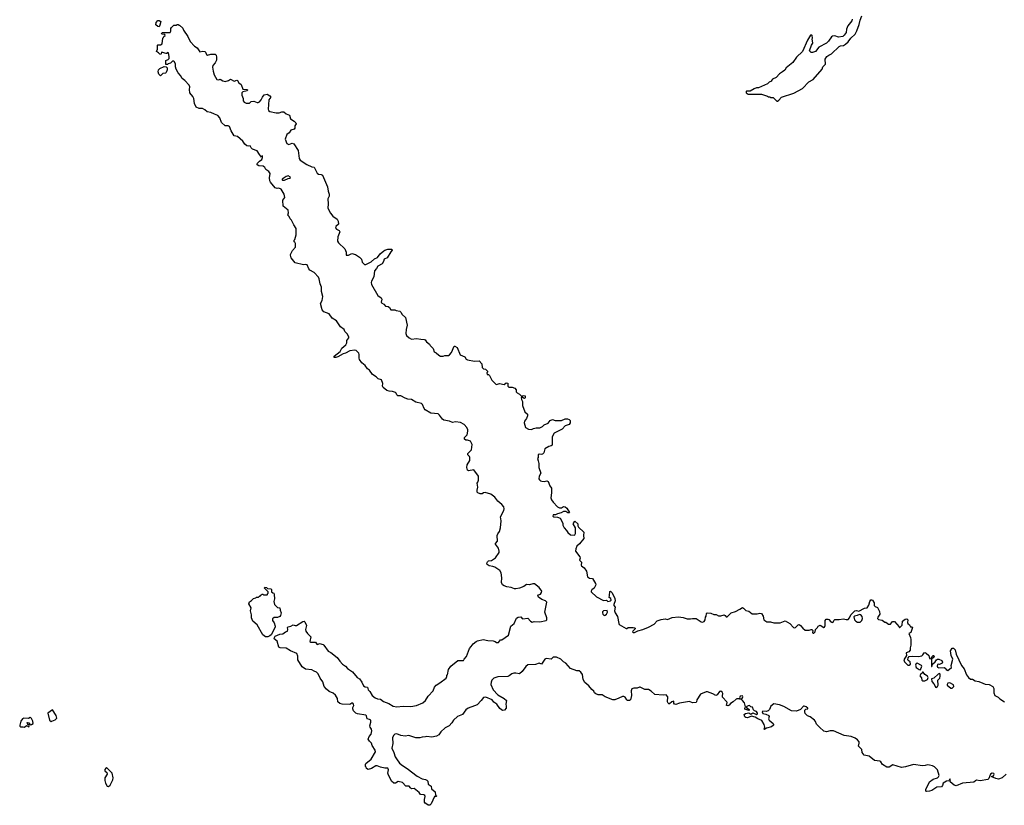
# Model space of a CAD drawing. Extents: x 1966327 to 2147849, y 395140 to 552178.
# Tile 280 of 316: x 2114317 to 2128360, y 412831 to 424030. Entities that reach past the tile are written whole.
import ezdxf

# ---------------------------------------------------------------- set-up
doc = ezdxf.new("R2010")
doc.units = 0

msp = doc.modelspace()

# ---------------------------------------------------------------- linework, layer by layer
at = {"layer": '0CON20XD'}
for points in [[(2116305, 423930), (2116285, 423932), (2116258, 423958), (2116265, 423990), (2116285, 424017), (2116306, 424016), (2116330, 424005), (2116317, 423953), (2116305, 423930)], [(2126191, 424035), (2126184, 424015), (2126129, 423941), (2126107, 423895), (2126103, 423845), (2126075, 423810), (2126055, 423791), (2125995, 423781), (2125945, 423798), (2125908, 423795), (2125893, 423785), (2125853, 423725), (2125824, 423696), (2125714, 423636), (2125665, 423578), (2125625, 423562), (2125603, 423563), (2125582, 423585), (2125608, 423665), (2125630, 423695), (2125618, 423755), (2125622, 423765), (2125620, 423805), (2125615, 423810), (2125595, 423808), (2125555, 423740), (2125483, 423577), (2125395, 423497), (2125342, 423418), (2125248, 423345), (2125229, 423311), (2125198, 423285), (2125152, 423258), (2125104, 423206), (2125055, 423182), (2125040, 423165), (2125038, 423152), (2125005, 423138), (2124984, 423116), (2124855, 423058), (2124825, 423057), (2124790, 423045), (2124737, 423013), (2124685, 423010), (2124680, 423005), (2124680, 422985), (2124705, 422970), (2124895, 422970), (2124982, 422942), (2124995, 422930), (2125015, 422930), (2125025, 422920), (2125065, 422920), (2125115, 422870), (2125125, 422870)], [(2125125, 422870), (2125146, 422884), (2125180, 422925), (2125356, 422984), (2125480, 423050), (2125574, 423146), (2125632, 423178), (2125763, 423325), (2125772, 423358), (2125808, 423395), (2125807, 423467), (2125827, 423505), (2125855, 423526), (2125897, 423545), (2126005, 423648), (2126025, 423658), (2126065, 423664), (2126095, 423679), (2126135, 423716), (2126172, 423768), (2126232, 423825), (2126258, 423872), (2126291, 423959), (2126305, 424025), (2126327, 424087)], [(2119569, 413291), (2119577, 413335), (2119565, 413360), (2119525, 413361), (2119464, 413374), (2119413, 413393), (2119395, 413392), (2119335, 413354), (2119285, 413340), (2119262, 413355), (2119260, 413375), (2119250, 413385), (2119248, 413415), (2119252, 413425), (2119329, 413491), (2119390, 413595), (2119388, 413615), (2119343, 413683), (2119334, 413715), (2119305, 413744), (2119289, 413775), (2119300, 413810), (2119330, 413845), (2119340, 413895), (2119336, 413915), (2119314, 413944), (2119309, 413965), (2119324, 414015), (2119323, 414043), (2119307, 414055), (2119271, 414065), (2119264, 414105), (2119255, 414118), (2119135, 414133), (2119113, 414145), (2119080, 414180), (2119068, 414205), (2119066, 414225), (2119081, 414255), (2119076, 414275), (2119066, 414285), (2119054, 414286), (2119025, 414270), (2118918, 414272), (2118885, 414283), (2118856, 414305), (2118849, 414355), (2118823, 414403), (2118789, 414429), (2118732, 414455), (2118694, 414485), (2118661, 414525), (2118642, 414592), (2118603, 414645), (2118575, 414705), (2118549, 414729), (2118515, 414741), (2118482, 414762), (2118395, 414773), (2118347, 414807), (2118282, 414905), (2118286, 414956), (2118271, 414995), (2118178, 415035), (2118115, 415071), (2118034, 415074), (2118014, 415084), (2117989, 415169), (2117947, 415205), (2117950, 415225), (2117960, 415240), (2118025, 415271), (2118070, 415275), (2118110, 415305), (2118138, 415312), (2118142, 415335), (2118138, 415365), (2118146, 415374), (2118185, 415384), (2118215, 415402), (2118245, 415392), (2118264, 415394), (2118355, 415451), (2118374, 415454), (2118385, 415446), (2118407, 415395), (2118394, 415336), (2118398, 415315), (2118420, 415280), (2118468, 415235), (2118457, 415165), (2118468, 415158), (2118535, 415156), (2118555, 415129), (2118565, 415124), (2118595, 415139), (2118644, 415124), (2118655, 415116), (2118717, 415027), (2118755, 415007), (2118845, 414940), (2118884, 414885), (2118922, 414845), (2118965, 414815), (2118991, 414781), (2119062, 414732), (2119132, 414655), (2119164, 414634), (2119196, 414585), (2119219, 414535), (2119245, 414519), (2119278, 414515), (2119289, 414479), (2119312, 414455), (2119345, 414394), (2119385, 414362), (2119419, 414349), (2119462, 414342), (2119505, 414312), (2119580, 414280), (2119642, 414242), (2119694, 414234), (2119785, 414245), (2119895, 414238), (2119977, 414253), (2120065, 414292), (2120106, 414325), (2120143, 414385), (2120215, 414465), (2120232, 414515), (2120255, 414544), (2120308, 414575), (2120400, 414645), (2120410, 414665), (2120410, 414685), (2120417, 414693), (2120433, 414767), (2120468, 414815), (2120565, 414896), (2120646, 414894), (2120656, 414915), (2120690, 414950), (2120733, 415065), (2120755, 415097), (2120785, 415133), (2120826, 415165), (2120846, 415176), (2120925, 415196), (2120995, 415178), (2121070, 415175), (2121096, 415166), (2121115, 415150), (2121145, 415150), (2121175, 415190), (2121195, 415190), (2121288, 415255), (2121324, 415386), (2121369, 415425), (2121403, 415497), (2121425, 415511), (2121465, 415516), (2121483, 415493), (2121495, 415487), (2121565, 415498), (2121604, 415455), (2121625, 415444), (2121655, 415450), (2121735, 415446), (2121825, 415467), (2121834, 415476), (2121836, 415505), (2121806, 415585), (2121833, 415725), (2121814, 415745), (2121763, 415763), (2121715, 415798), (2121705, 415815), (2121715, 415830), (2121745, 415843), (2121760, 415865), (2121764, 415885), (2121727, 415935), (2121657, 415987), (2121635, 415988), (2121586, 415974), (2121545, 415978), (2121505, 415948), (2121445, 415927), (2121395, 415918), (2121375, 415918), (2121325, 415935), (2121265, 415943), (2121225, 415958), (2121202, 415975), (2121188, 416005), (2121192, 416075), (2121183, 416145), (2121167, 416177), (2121095, 416225), (2121065, 416237), (2121015, 416245), (2120986, 416265), (2120979, 416285), (2120987, 416303), (2121005, 416314), (2121045, 416319), (2121105, 416359), (2121154, 416435), (2121157, 416455), (2121148, 416495), (2121104, 416555), (2121103, 416565), (2121132, 416595), (2121128, 416675), (2121138, 416702), (2121160, 416735), (2121175, 416785), (2121182, 416885), (2121173, 416945), (2121221, 417035), (2121225, 417055), (2121220, 417085), (2121195, 417121), (2121138, 417165), (2121095, 417225), (2121035, 417264), (2120955, 417289), (2120934, 417286), (2120915, 417272), (2120885, 417270), (2120853, 417283), (2120840, 417295), (2120840, 417325), (2120850, 417365), (2120840, 417425), (2120850, 417435), (2120862, 417468), (2120860, 417525), (2120795, 417612), (2120718, 417598), (2120705, 417610), (2120692, 417645), (2120698, 417685), (2120738, 417745), (2120737, 417787), (2120730, 417805), (2120710, 417825), (2120710, 417845), (2120762, 417898), (2120770, 417975), (2120745, 418020), (2120705, 418038), (2120678, 418038), (2120662, 418052), (2120660, 418075), (2120697, 418113), (2120710, 418165), (2120708, 418185), (2120692, 418215), (2120655, 418259), (2120604, 418286), (2120533, 418297), (2120489, 418289), (2120445, 418309), (2120365, 418320), (2120346, 418335), (2120305, 418394), (2120283, 418413), (2120181, 418421), (2120099, 418469), (2120086, 418486), (2120063, 418545), (2120049, 418559), (2119965, 418580), (2119905, 418617), (2119855, 418621), (2119813, 418633), (2119755, 418666), (2119710, 418670), (2119694, 418684), (2119685, 418708), (2119675, 418717), (2119635, 418730), (2119585, 418733), (2119554, 418744), (2119503, 418785), (2119493, 418807), (2119498, 418845), (2119476, 418896), (2119429, 418909), (2119400, 418940), (2119351, 418971), (2119305, 419032), (2119275, 419055), (2119245, 419100), (2119197, 419137), (2119163, 419185), (2119158, 419205), (2119160, 419255), (2119154, 419275), (2119115, 419312), (2119095, 419320), (2119025, 419308), (2118965, 419277), (2118931, 419269), (2118855, 419225), (2118825, 419213), (2118800, 419215), (2118800, 419235), (2118888, 419302), (2118913, 419347), (2118966, 419395), (2118983, 419425), (2118984, 419456), (2119010, 419495), (2119010, 419505), (2118992, 419545), (2118956, 419585), (2118944, 419615), (2118893, 419653), (2118837, 419737), (2118774, 419774), (2118731, 419835), (2118655, 419867), (2118633, 419893), (2118607, 419985), (2118630, 420025), (2118638, 420085), (2118619, 420155), (2118621, 420215), (2118601, 420265), (2118590, 420335), (2118580, 420360), (2118515, 420426), (2118455, 420458), (2118439, 420479), (2118415, 420534), (2118399, 420539), (2118364, 420536), (2118245, 420563), (2118189, 420635), (2118177, 420673), (2118180, 420685), (2118208, 420742), (2118250, 420785), (2118249, 420839), (2118239, 420859), (2118230, 420865), (2118230, 420885), (2118242, 420898), (2118261, 420965), (2118262, 421055), (2118226, 421105), (2118195, 421170), (2118173, 421193), (2118162, 421225), (2118143, 421243), (2118150, 421275), (2118146, 421316), (2118073, 421373), (2118072, 421455), (2118098, 421495), (2118091, 421541), (2118046, 421616), (2118015, 421628), (2117987, 421623), (2117962, 421632), (2117894, 421714), (2117884, 421735), (2117879, 421775), (2117890, 421835), (2117868, 421868), (2117825, 421892), (2117814, 421924), (2117790, 421940), (2117728, 421945), (2117712, 421955), (2117700, 421975), (2117735, 422014), (2117770, 422035), (2117780, 422065), (2117778, 422088), (2117770, 422085), (2117765, 422070), (2117735, 422106), (2117705, 422159), (2117636, 422186), (2117618, 422205), (2117605, 422232), (2117575, 422228), (2117555, 422234), (2117529, 422255), (2117499, 422299), (2117425, 422363), (2117375, 422376), (2117331, 422445), (2117309, 422505), (2117289, 422519), (2117245, 422519), (2117195, 422564), (2117173, 422633), (2117145, 422666), (2117093, 422683), (2117045, 422709), (2116990, 422715), (2116956, 422746), (2116924, 422764), (2116875, 422766), (2116835, 422783), (2116810, 422835), (2116802, 422905), (2116785, 422936), (2116742, 422985), (2116738, 423035), (2116744, 423075), (2116736, 423095), (2116673, 423165), (2116635, 423192), (2116612, 423232), (2116575, 423270), (2116548, 423325), (2116538, 423358), (2116538, 423395), (2116525, 423430), (2116517, 423437), (2116495, 423440), (2116468, 423412), (2116435, 423400), (2116425, 423390), (2116402, 423392), (2116402, 423448), (2116435, 423460), (2116448, 423475), (2116450, 423505), (2116438, 423558), (2116425, 423560), (2116415, 423550), (2116405, 423550), (2116355, 423560), (2116345, 423570), (2116330, 423535), (2116315, 423538), (2116298, 423558), (2116270, 423575), (2116282, 423608), (2116282, 423665), (2116288, 423672), (2116327, 423673), (2116350, 423685), (2116360, 423765), (2116370, 423775), (2116372, 423788), (2116390, 423805), (2116385, 423820), (2116342, 423822), (2116340, 423835), (2116352, 423848), (2116462, 423848), (2116472, 423868), (2116472, 423905), (2116481, 423919), (2116515, 423950), (2116555, 423950), (2116565, 423960), (2116575, 423960), (2116585, 423950), (2116595, 423950), (2116645, 423908), (2116652, 423882), (2116715, 423788), (2116749, 423719), (2116810, 423650), (2116847, 423627), (2116885, 423572), (2116927, 423583), (2116955, 423577), (2116967, 423565), (2116980, 423535)], [(2116980, 423535), (2116995, 423522), (2117045, 423538), (2117085, 423540), (2117105, 423537), (2117117, 423525), (2117126, 423495), (2117126, 423455), (2117106, 423415), (2117072, 423378), (2117067, 423355), (2117074, 423294), (2117090, 423245), (2117130, 423175), (2117155, 423172), (2117175, 423180), (2117216, 423156), (2117245, 423148), (2117295, 423161), (2117325, 423181), (2117374, 423154), (2117415, 423166), (2117424, 423164), (2117440, 423130), (2117476, 423105), (2117501, 423041), (2117555, 423037), (2117565, 423030), (2117560, 423015), (2117498, 423002), (2117484, 422986), (2117484, 422955), (2117506, 422905), (2117504, 422874), (2117520, 422855), (2117545, 422842), (2117575, 422838), (2117595, 422840), (2117618, 422862), (2117655, 422870), (2117705, 422850), (2117719, 422851), (2117735, 422858), (2117762, 422885), (2117780, 422925), (2117805, 422960), (2117845, 422968), (2117886, 422946), (2117898, 422925), (2117870, 422885), (2117860, 422755), (2117866, 422736), (2117882, 422722), (2117975, 422704), (2118016, 422704), (2118055, 422718), (2118085, 422718), (2118115, 422687), (2118165, 422670), (2118180, 422615), (2118230, 422585), (2118255, 422560), (2118258, 422545), (2118240, 422515), (2118242, 422485), (2118233, 422467), (2118185, 422453), (2118159, 422415), (2118126, 422394), (2118105, 422325), (2118125, 422266), (2118155, 422253), (2118202, 422272), (2118225, 422261), (2118289, 422165), (2118305, 422050), (2118319, 422025), (2118414, 421964), (2118484, 421934), (2118515, 421927), (2118560, 421840), (2118578, 421828), (2118615, 421824), (2118634, 421815), (2118707, 421645), (2118716, 421585), (2118732, 421545), (2118729, 421515), (2118713, 421475), (2118718, 421405), (2118711, 421345), (2118750, 421270), (2118785, 421231), (2118845, 421188), (2118860, 421160), (2118866, 421115), (2118828, 421082), (2118821, 421065), (2118834, 421045), (2118873, 421023), (2118884, 421005), (2118854, 420935), (2118850, 420875), (2118865, 420849), (2118954, 420764), (2118971, 420715), (2118972, 420675), (2119005, 420672), (2119055, 420697), (2119105, 420682), (2119163, 420643), (2119190, 420615), (2119199, 420575), (2119215, 420557), (2119235, 420542), (2119255, 420540), (2119330, 420580), (2119375, 420620), (2119418, 420642), (2119458, 420692), (2119508, 420735), (2119525, 420746), (2119565, 420757), (2119625, 420760), (2119630, 420745), (2119609, 420721), (2119559, 420635), (2119516, 420614), (2119507, 420585), (2119485, 420551), (2119425, 420517), (2119408, 420485), (2119375, 420450), (2119370, 420365), (2119335, 420302), (2119331, 420285), (2119336, 420256), (2119426, 420096), (2119474, 420064), (2119480, 420045), (2119474, 420005), (2119478, 419995), (2119512, 419975), (2119535, 419947), (2119572, 419942), (2119589, 419929), (2119610, 419895), (2119665, 419892), (2119684, 419884), (2119738, 419875), (2119755, 419862), (2119772, 419825), (2119817, 419785), (2119844, 419675), (2119829, 419615), (2119826, 419555), (2119835, 419530), (2119873, 419495), (2119905, 419478), (2119975, 419483), (2120036, 419476), (2120085, 419472), (2120100, 419465), (2120117, 419437), (2120160, 419405), (2120170, 419385), (2120212, 419345), (2120227, 419297), (2120255, 419283), (2120295, 419248), (2120320, 419235), (2120355, 419232), (2120378, 419242), (2120435, 419244), (2120449, 419251), (2120476, 419285), (2120512, 419375), (2120525, 419378), (2120557, 419355), (2120601, 419251), (2120665, 419222), (2120685, 419192), (2120705, 419180), (2120805, 419162), (2120868, 419168), (2120910, 419125), (2120915, 419070), (2120933, 419053), (2120958, 419048), (2120988, 419018), (2120990, 419005), (2120980, 418995), (2120982, 418972), (2121005, 418970), (2121018, 418958), (2121051, 418891), (2121108, 418835), (2121115, 418831), (2121162, 418842), (2121225, 418830), (2121255, 418852), (2121277, 418847), (2121280, 418805), (2121295, 418790), (2121342, 418792), (2121380, 418775), (2121400, 418755), (2121400, 418725), (2121411, 418711), (2121445, 418690), (2121472, 418662), (2121485, 418660), (2121498, 418672), (2121525, 418670), (2121525, 418640), (2121515, 418632), (2121503, 418633), (2121485, 418650), (2121470, 418645), (2121472, 418615), (2121490, 418585), (2121488, 418528), (2121521, 418441), (2121560, 418405), (2121560, 418385), (2121546, 418344), (2121517, 418305), (2121512, 418285), (2121532, 418215), (2121575, 418192), (2121615, 418188), (2121645, 418202), (2121685, 418212), (2121735, 418213), (2121775, 418233), (2121798, 418255), (2121852, 418278), (2121885, 418316), (2121915, 418332), (2121955, 418315), (2122044, 418316), (2122095, 418341), (2122132, 418342), (2122155, 418331), (2122167, 418315), (2122168, 418285), (2122155, 418261), (2122098, 418242), (2122055, 418193), (2121941, 418135), (2121912, 418085), (2121909, 417965), (2121895, 417955), (2121862, 417948), (2121809, 417911), (2121790, 417855), (2121775, 417837), (2121755, 417830), (2121725, 417836), (2121712, 417825), (2121712, 417788), (2121700, 417775), (2121711, 417741), (2121721, 417705), (2121721, 417645), (2121749, 417565), (2121728, 417525), (2121723, 417483), (2121729, 417469), (2121745, 417456), (2121765, 417450), (2121795, 417448), (2121835, 417458), (2121856, 417446), (2121877, 417385), (2121902, 417352), (2121902, 417285), (2121894, 417216), (2121903, 417185), (2121925, 417152), (2121985, 417088), (2122015, 417070), (2122045, 417071), (2122075, 417092), (2122096, 417086), (2122122, 417065), (2122158, 417005), (2122155, 417000), (2122135, 417000), (2122105, 417019), (2122075, 417021), (2122039, 417001), (2121985, 416985), (2121960, 416970), (2121925, 416970), (2121922, 416955), (2121935, 416944), (2121989, 416939), (2122024, 416925), (2122064, 416855), (2122062, 416825), (2122081, 416785), (2122118, 416748), (2122135, 416720), (2122175, 416688), (2122225, 416680), (2122236, 416685), (2122246, 416705), (2122246, 416786), (2122213, 416845), (2122235, 416882), (2122276, 416845), (2122279, 416815), (2122288, 416798), (2122362, 416725), (2122358, 416675), (2122361, 416635), (2122303, 416557), (2122265, 416525), (2122248, 416485), (2122245, 416455), (2122306, 416375), (2122309, 416355), (2122299, 416325), (2122328, 416295), (2122326, 416256), (2122331, 416245), (2122367, 416215), (2122400, 416170), (2122417, 416087), (2122445, 416067), (2122485, 416064), (2122530, 415995), (2122534, 415975), (2122512, 415928), (2122475, 415903), (2122466, 415885), (2122468, 415875), (2122542, 415802), (2122645, 415751), (2122685, 415756), (2122706, 415736), (2122745, 415744), (2122752, 415755), (2122747, 415777), (2122726, 415795), (2122727, 415823), (2122735, 415880), (2122745, 415882), (2122765, 415862), (2122807, 415777), (2122810, 415745), (2122789, 415695), (2122791, 415681), (2122810, 415655), (2122800, 415605), (2122809, 415575), (2122844, 415524), (2122860, 415425), (2122868, 415408), (2122965, 415352), (2122978, 415352), (2122995, 415368), (2123065, 415367), (2123085, 415361), (2123093, 415355), (2123093, 415345), (2123061, 415315), (2123059, 415305), (2123068, 415295), (2123085, 415296), (2123135, 415320), (2123205, 415338), (2123285, 415371), (2123364, 415415), (2123408, 415462), (2123465, 415482), (2123525, 415491), (2123555, 415482), (2123625, 415507), (2123715, 415519), (2123780, 415510), (2123835, 415489), (2123885, 415490), (2123915, 415496), (2123965, 415492), (2124035, 415446), (2124055, 415441), (2124078, 415452), (2124093, 415475), (2124098, 415512), (2124108, 415525), (2124114, 415566), (2124120, 415575), (2124175, 415568), (2124215, 415549), (2124249, 415549), (2124285, 415534), (2124315, 415532), (2124365, 415545), (2124379, 415539), (2124395, 415519), (2124405, 415517), (2124463, 415575), (2124526, 415594), (2124590, 415625), (2124625, 415649), (2124642, 415642), (2124675, 415608), (2124715, 415600), (2124765, 415561), (2124835, 415559), (2124875, 415568), (2124895, 415564), (2124920, 415525), (2124932, 415475), (2124975, 415448), (2125026, 415446), (2125075, 415430), (2125165, 415433), (2125235, 415461), (2125299, 415425), (2125354, 415364), (2125365, 415360), (2125382, 415365), (2125422, 415405), (2125435, 415407), (2125455, 415393), (2125485, 415356), (2125520, 415330), (2125575, 415326), (2125605, 415338), (2125617, 415335), (2125629, 415325), (2125622, 415292), (2125634, 415284), (2125645, 415284), (2125662, 415305), (2125666, 415335), (2125694, 415365), (2125703, 415387), (2125735, 415398), (2125785, 415368), (2125795, 415370), (2125806, 415395), (2125804, 415465), (2125817, 415483), (2125844, 415486), (2125855, 415481), (2125886, 415446), (2125905, 415435), (2125919, 415441), (2125928, 415465), (2125945, 415478), (2126005, 415478), (2126065, 415489), (2126105, 415481), (2126135, 415482), (2126153, 415505), (2126172, 415545), (2126226, 415604), (2126250, 415610), (2126285, 415597), (2126365, 415642), (2126405, 415648), (2126430, 415685), (2126443, 415737), (2126455, 415760), (2126465, 415762), (2126478, 415755), (2126502, 415715), (2126505, 415680), (2126520, 415665), (2126552, 415652), (2126582, 415592), (2126586, 415555), (2126555, 415515), (2126552, 415492), (2126565, 415481), (2126618, 415468), (2126655, 415443)], [(2116325, 423231), (2116302, 423255), (2116292, 423285), (2116297, 423315), (2116315, 423336), (2116375, 423362), (2116408, 423358), (2116422, 423342), (2116422, 423315), (2116408, 423275), (2116395, 423268), (2116360, 423265), (2116325, 423231)], [(2118065, 421740), (2118095, 421742), (2118145, 421767), (2118175, 421772), (2118178, 421785), (2118146, 421806), (2118115, 421796), (2118062, 421755), (2118060, 421745), (2118065, 421740)], [(2117855, 415234), (2117822, 415235), (2117785, 415260), (2117704, 415404), (2117644, 415455), (2117623, 415505), (2117622, 415545), (2117607, 415605), (2117618, 415645), (2117587, 415705), (2117595, 415732), (2117625, 415750), (2117652, 415778), (2117685, 415790), (2117695, 415800), (2117725, 415800), (2117735, 415810), (2117745, 415810), (2117752, 415828), (2117765, 415830), (2117775, 415840), (2117785, 415840), (2117795, 415830), (2117845, 415830), (2117850, 415835), (2117850, 415845), (2117860, 415855), (2117860, 415875), (2117810, 415925), (2117815, 415940), (2117835, 415938), (2117853, 415923), (2117900, 415915), (2117908, 415905), (2117910, 415875), (2117925, 415860), (2117940, 415855), (2117948, 415835), (2117950, 415775), (2117942, 415735), (2117950, 415695), (2117992, 415652), (2118028, 415648), (2118030, 415615), (2118046, 415575), (2118037, 415535), (2118025, 415522), (2117995, 415510), (2117945, 415510), (2117923, 415487), (2117922, 415465), (2117945, 415430), (2117960, 415385), (2117959, 415371), (2117905, 415262), (2117882, 415245), (2117855, 415234)], [(2122655, 415539), (2122665, 415540), (2122684, 415556), (2122702, 415585), (2122697, 415607), (2122645, 415601), (2122630, 415590), (2122628, 415575), (2122635, 415554), (2122655, 415539)], [(2126265, 415440), (2126305, 415443), (2126328, 415465), (2126336, 415495), (2126334, 415524), (2126315, 415548), (2126295, 415552), (2126260, 415535), (2126224, 415526), (2126214, 415516), (2126224, 415475), (2126240, 415455), (2126265, 415440)], [(2126655, 415443), (2126671, 415441), (2126710, 415415), (2126735, 415412), (2126765, 415450), (2126795, 415450), (2126860, 415375), (2126865, 415360), (2126901, 415399), (2126910, 415455), (2126945, 415483), (2126969, 415489), (2126986, 415476), (2126981, 415435), (2126986, 415425), (2127006, 415406), (2127023, 415373), (2127045, 415374), (2127051, 415365), (2127025, 415296), (2126998, 415282), (2127023, 415225), (2127029, 415195), (2127029, 415115), (2127017, 415077), (2127016, 415044), (2126999, 415021), (2126962, 415005), (2126963, 414965), (2126928, 414905), (2126935, 414875), (2126985, 414831), (2127005, 414828), (2127020, 414845), (2127015, 414875), (2126988, 414895), (2126984, 414905), (2126989, 414935), (2127005, 414951), (2127055, 414958), (2127135, 414954), (2127185, 414964), (2127199, 414975), (2127215, 415004), (2127225, 415009), (2127245, 415000), (2127284, 414965), (2127295, 414923), (2127319, 414921), (2127324, 414946), (2127345, 414965), (2127355, 414965), (2127358, 414955), (2127345, 414935), (2127321, 414919), (2127320, 414810), (2127325, 414810), (2127337, 414845), (2127375, 414875), (2127393, 414905), (2127407, 414913), (2127425, 414914), (2127469, 414895), (2127480, 414870), (2127473, 414857), (2127435, 414839), (2127415, 414844), (2127405, 414838), (2127402, 414815), (2127409, 414799), (2127425, 414792), (2127500, 414795), (2127517, 414787), (2127531, 414765), (2127555, 414755), (2127606, 414795), (2127604, 414825), (2127624, 414915), (2127604, 414965), (2127593, 415035), (2127615, 415072), (2127635, 415073), (2127660, 415045), (2127673, 414985), (2127750, 414825), (2127786, 414775), (2127819, 414689), (2127851, 414651), (2127878, 414628), (2127905, 414627), (2127945, 414604), (2127996, 414596), (2128055, 414574), (2128085, 414559), (2128145, 414552), (2128196, 414526), (2128212, 414495), (2128212, 414435), (2128225, 414394), (2128272, 414372), (2128295, 414350), (2128365, 414306)], [(2128385, 413276), (2128329, 413221), (2128275, 413204), (2128241, 413211), (2128182, 413235), (2128180, 413245), (2128208, 413252), (2128217, 413273), (2128209, 413285), (2128185, 413288), (2128161, 413275), (2128138, 413212), (2128125, 413199), (2128015, 413180), (2127965, 413188), (2127948, 413182), (2127925, 413161), (2127765, 413146), (2127675, 413110), (2127647, 413117), (2127590, 413165), (2127588, 413185), (2127592, 413195), (2127585, 413207), (2127569, 413181), (2127535, 413176), (2127486, 413145), (2127477, 413113), (2127464, 413096), (2127398, 413092), (2127325, 413044), (2127295, 413031), (2127257, 413027), (2127243, 413033), (2127239, 413055), (2127294, 413166), (2127347, 413203), (2127405, 413224), (2127422, 413238), (2127429, 413255), (2127407, 413335), (2127365, 413378), (2127335, 413393), (2127295, 413404), (2127265, 413407), (2127231, 413399), (2127195, 413393), (2127065, 413411), (2126952, 413378), (2126895, 413372), (2126771, 413409), (2126716, 413374), (2126685, 413377), (2126624, 413415), (2126600, 413450), (2126585, 413461), (2126509, 413469), (2126431, 413531), (2126362, 413545), (2126332, 413585), (2126327, 413627), (2126282, 413675), (2126292, 413718), (2126289, 413735), (2126267, 413765), (2126235, 413789), (2126175, 413812), (2126075, 413828), (2125925, 413891), (2125875, 413892), (2125825, 413877), (2125805, 413881), (2125785, 413890), (2125723, 413943), (2125679, 413989), (2125665, 414026), (2125651, 414045), (2125591, 414091), (2125552, 414105), (2125521, 414141), (2125514, 414165), (2125517, 414185), (2125530, 414200), (2125560, 414205), (2125560, 414215), (2125533, 414235), (2125505, 414246), (2125494, 414245), (2125453, 414197), (2125395, 414171), (2125325, 414180), (2125215, 414239), (2125152, 414262), (2125075, 414278), (2125031, 414245), (2125012, 414198), (2124994, 414176), (2124965, 414169), (2124916, 414174), (2124907, 414163), (2124915, 414140), (2124961, 414131), (2125000, 414110), (2125004, 414095), (2124999, 414065), (2125006, 414046), (2125063, 413995), (2125070, 413985), (2125067, 413975), (2125039, 413951), (2124970, 413930), (2124942, 413912), (2124937, 413915), (2124944, 413945), (2124934, 413985), (2124900, 414040), (2124844, 414064), (2124807, 414087), (2124755, 414100), (2124695, 414079), (2124675, 414081), (2124661, 414091), (2124652, 414125), (2124670, 414140), (2124715, 414149), (2124745, 414130), (2124775, 414149), (2124825, 414126), (2124839, 414135), (2124839, 414145), (2124825, 414169), (2124795, 414179), (2124781, 414191), (2124769, 414229), (2124745, 414234), (2124725, 414252), (2124705, 414251), (2124678, 414235), (2124689, 414219), (2124723, 414195), (2124722, 414185), (2124715, 414181), (2124660, 414200), (2124657, 414215), (2124670, 414235), (2124653, 414293), (2124626, 414326), (2124605, 414342), (2124590, 414345), (2124615, 414350), (2124628, 414362), (2124633, 414375), (2124625, 414390), (2124594, 414385), (2124584, 414365), (2124588, 414352), (2124582, 414348), (2124545, 414351), (2124535, 414346), (2124495, 414304), (2124456, 414284), (2124435, 414259), (2124415, 414249), (2124396, 414256), (2124406, 414295), (2124401, 414305), (2124341, 414371), (2124339, 414391), (2124346, 414425), (2124336, 414445), (2124315, 414456), (2124298, 414455), (2124266, 414405), (2124245, 414394), (2124205, 414419), (2124125, 414450), (2124109, 414451), (2124026, 414414), (2123975, 414335), (2123972, 414305), (2123965, 414298), (2123915, 414291), (2123869, 414309), (2123842, 414308), (2123725, 414289), (2123675, 414270), (2123657, 414275), (2123646, 414285), (2123645, 414316), (2123620, 414305), (2123585, 414277), (2123575, 414277), (2123564, 414285), (2123558, 414305), (2123559, 414375), (2123535, 414406), (2123495, 414399), (2123375, 414412), (2123325, 414457), (2123285, 414482), (2123235, 414480), (2123165, 414516), (2123155, 414516), (2123125, 414503), (2123075, 414503), (2123048, 414492), (2123037, 414465), (2123043, 414395), (2123027, 414335), (2123014, 414324), (2122985, 414326), (2122974, 414335), (2122953, 414373), (2122935, 414384), (2122915, 414381), (2122864, 414356), (2122805, 414336), (2122775, 414335), (2122667, 414377), (2122625, 414408), (2122565, 414407), (2122535, 414418), (2122517, 414435), (2122505, 414460), (2122475, 414484), (2122435, 414535), (2122375, 414580), (2122353, 414625), (2122345, 414695), (2122320, 414730), (2122295, 414746), (2122265, 414747), (2122175, 414780), (2122108, 414858), (2122075, 414876), (2122034, 414914), (2121975, 414945), (2121925, 414944), (2121895, 414912), (2121825, 414924), (2121807, 414913), (2121760, 414845), (2121725, 414856), (2121675, 414840), (2121565, 414834), (2121535, 414808), (2121485, 414739), (2121444, 414706), (2121395, 414715), (2121366, 414714), (2121337, 414703), (2121299, 414675), (2121281, 414669), (2121135, 414664), (2121077, 414643), (2121051, 414615), (2121039, 414585), (2121038, 414555), (2121068, 414478), (2121138, 414408), (2121225, 414354), (2121258, 414325), (2121250, 414275), (2121256, 414245), (2121253, 414217), (2121230, 414185), (2121205, 414182), (2121165, 414213), (2121124, 414274), (2121079, 414299), (2121054, 414334), (2120965, 414374), (2120930, 414370), (2120900, 414325), (2120842, 414265), (2120805, 414249), (2120715, 414214), (2120680, 414190), (2120633, 414127), (2120559, 414095), (2120505, 414046), (2120482, 414008), (2120440, 413965), (2120384, 413936), (2120325, 413879), (2120295, 413835), (2120262, 413815), (2120195, 413803), (2120125, 413814), (2120104, 413806), (2120055, 413804), (2120025, 413794), (2119965, 413794), (2119865, 413824), (2119815, 413817), (2119755, 413826), (2119695, 413849), (2119665, 413845), (2119646, 413825), (2119635, 413795), (2119637, 413713), (2119626, 413645), (2119654, 413585), (2119671, 413521), (2119689, 413495), (2119733, 413433), (2119775, 413398), (2119845, 413354), (2119988, 413248), (2120055, 413208), (2120105, 413200), (2120125, 413188), (2120136, 413175), (2120144, 413134), (2120186, 413105), (2120190, 413065), (2120244, 413025), (2120248, 412978), (2120260, 412965), (2120258, 412952), (2120245, 412960), (2120232, 412958), (2120186, 412854), (2120168, 412832), (2120145, 412831), (2120125, 412849), (2120100, 412860), (2120088, 412875), (2120088, 412912), (2120100, 412955), (2120095, 412972), (2120079, 412979), (2120033, 412983), (2120012, 413015), (2119945, 413072), (2119905, 413067), (2119889, 413079), (2119874, 413104), (2119825, 413102), (2119775, 413157), (2119715, 413169), (2119675, 413147), (2119652, 413145), (2119622, 413175), (2119570, 413275), (2119569, 413291)], [(2127165, 414763), (2127184, 414815), (2127181, 414825), (2127115, 414858), (2127105, 414852), (2127091, 414829), (2127104, 414795), (2127145, 414768), (2127165, 414763)], [(2127225, 414604), (2127265, 414625), (2127276, 414655), (2127264, 414674), (2127227, 414695), (2127205, 414730), (2127195, 414730), (2127188, 414715), (2127165, 414697), (2127156, 414675), (2127178, 414648), (2127185, 414615), (2127198, 414605), (2127225, 414604)], [(2127385, 414510), (2127405, 414524), (2127416, 414545), (2127414, 414616), (2127441, 414645), (2127447, 414673), (2127445, 414700), (2127438, 414708), (2127415, 414701), (2127356, 414644), (2127322, 414635), (2127327, 414595), (2127356, 414565), (2127385, 414510)], [(2127615, 414500), (2127638, 414525), (2127635, 414550), (2127585, 414579), (2127555, 414572), (2127544, 414555), (2127545, 414543), (2127595, 414501), (2127615, 414500)], [(2114765, 414028), (2114775, 414030), (2114825, 414049), (2114848, 414075), (2114835, 414110), (2114785, 414190), (2114718, 414145), (2114742, 414045), (2114765, 414028)], [(2114385, 413947), (2114415, 413968), (2114445, 413952), (2114452, 413965), (2114447, 413977), (2114432, 413985), (2114425, 414010), (2114445, 414007), (2114465, 413980), (2114485, 413982), (2114510, 413995), (2114502, 414032), (2114485, 414068), (2114475, 414080), (2114465, 414082), (2114442, 414068), (2114375, 414072), (2114357, 414063), (2114335, 414030), (2114317, 413975), (2114318, 413958), (2114335, 413948), (2114365, 413952), (2114385, 413947)], [(2115585, 413100), (2115605, 413120), (2115645, 413193), (2115651, 413225), (2115635, 413288), (2115555, 413368), (2115545, 413362), (2115533, 413343), (2115533, 413323), (2115558, 413298), (2115562, 413275), (2115533, 413225), (2115532, 413185), (2115542, 413145), (2115564, 413104), (2115585, 413100)]]:
    msp.add_lwpolyline(points, dxfattribs=at)

doc.saveas('drawing.dxf')
